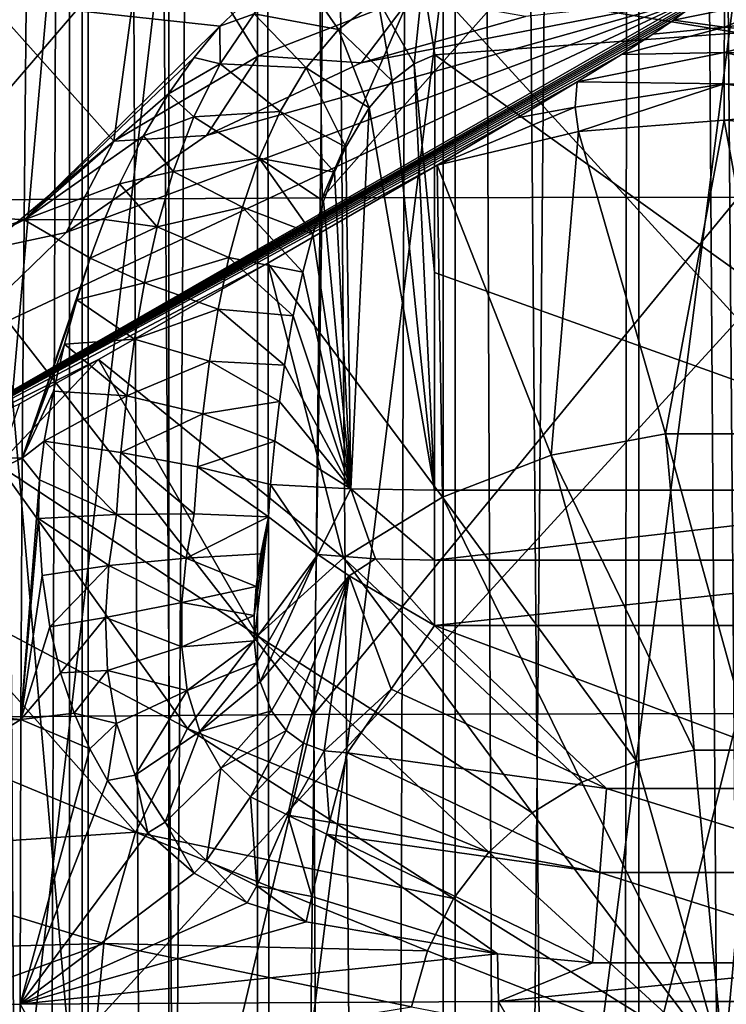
# Model space of a CAD drawing. Header units: metres. Extents: x -109 to 109, y -917 to 389.
# Tile 538 of 656: x -9 to 0, y -244 to -232. Entities that reach past the tile are written whole.
import ezdxf

# ---------------------------------------------------------------- set-up
doc = ezdxf.new("R2010")
doc.units = ezdxf.units.M
doc.layers.add('solid_24503124_XXX_01_SW0001', color=7, linetype='CONTINUOUS')
doc.layers.add('solid_24503124_XXX_01_SW0001_01', color=7, linetype='CONTINUOUS')

msp = doc.modelspace()

# ---------------------------------------------------------------- linework, layer by layer
at = {"layer": 'solid_24503124_XXX_01_SW0001'}
for points in [[(-9.57991, -289.423859, -8.787794), (-9.607093, -103, -8.758066), (-7.834123, -103, -10.374311)], [(-7.834294, -390, 10.374181), (-7.834294, -103, 10.374181), (-9.607066, -103, 8.758096)], [(-9.607066, -390, 8.758096), (-7.834294, -390, 10.374181), (-9.607066, -103, 8.758096)], [(-8.402556, -287.722717, -9.919529), (-9.57991, -289.423859, -8.787794), (-7.834123, -103, -10.374311)], [(-7.049086, -286.332916, -10.922929), (-8.402556, -287.722717, -9.919529), (-7.834123, -103, -10.374311)], [(-5.794521, -390, 11.637158), (-5.794521, -103, 11.637158), (-7.834294, -103, 10.374181)], [(-7.834294, -390, 10.374181), (-5.794521, -390, 11.637158), (-7.834294, -103, 10.374181)], [(-7.049086, -286.332916, -10.922929), (-7.834123, -103, -10.374311), (-5.79459, -103, -11.637124)], [(-7.049086, -286.332916, -10.922929), (-5.79459, -103, -11.637124), (-5.6197, -285.277405, -11.722584)], [(-5.6197, -285.277405, -11.722584), (-5.79459, -103, -11.637124), (-3.557477, -103, -12.503767)], [(-3.557692, -390, 12.503706), (-3.557692, -103, 12.503706), (-5.794521, -103, 11.637158)], [(-5.794521, -390, 11.637158), (-3.557692, -390, 12.503706), (-5.794521, -103, 11.637158)], [(-4.213745, -284.701843, -12.298144), (-5.6197, -285.277405, -11.722584), (-3.557477, -103, -12.503767)], [(-2.810636, -284.307465, -12.692531), (-4.213745, -284.701843, -12.298144), (-3.557477, -103, -12.503767)], [(-1.199402, -390, 12.944548), (-1.199402, -103, 12.944548), (-3.557692, -103, 12.503706)], [(-3.557692, -390, 12.503706), (-1.199402, -390, 12.944548), (-3.557692, -103, 12.503706)], [(-2.810636, -284.307465, -12.692531), (-3.557477, -103, -12.503767), (-1.199514, -103, -12.944537)], [(-1.408182, -284.076508, -12.923507), (-2.810636, -284.307465, -12.692531), (-1.199514, -103, -12.944537)], [(0, -284, -13), (-1.408182, -284.076508, -12.923507), (-1.199514, -103, -12.944537)], [(1.199402, -390, 12.944548), (1.199402, -103, 12.944548), (-1.199402, -103, 12.944548)], [(-1.199402, -390, 12.944548), (1.199402, -390, 12.944548), (-1.199402, -103, 12.944548)], [(-8.059377, -244.208359, -47.921833), (-8.059377, -226.742645, -47.921833), (-9.592296, -226.742645, -48.593773)], [(-9.592296, -244.208359, -48.593773), (-8.059377, -244.208359, -47.921833), (-9.592296, -226.742645, -48.593773)], [(-9.447036, -244.208359, -88.260864), (-7.909236, -226.742645, -88.921555), (-7.909236, -244.208359, -88.921555)], [(-9.447036, -244.208359, -88.260864), (-9.447036, -226.742645, -88.260864), (-7.909236, -226.742645, -88.921555)], [(7.909236, -226.742645, -47.863358), (-8.059377, -226.742645, -47.921833), (-8.059377, -244.208359, -47.921833)], [(7.909236, -244.208359, -47.863358), (7.909236, -226.742645, -47.863358), (-8.059377, -244.208359, -47.921833)], [(-9.939541, -233.956207, -443.338623), (-9.987716, -228.30162, -442.196075), (-5.079322, -228.281418, -443.188629)], [(-9.939541, -233.956207, -443.338623), (-5.079322, -228.281418, -443.188629), (-5.015355, -233.928253, -444.325897)], [(-5.015355, -233.928253, -444.325897), (-5.079322, -228.281418, -443.188629), (-2.551049, -228.276276, -443.441437)], [(-5.015355, -233.928253, -444.325897), (0.000022, -228.274536, -443.526184), (0, -233.91893, -444.654968)], [(-7.527121, -233.243454, -380.110687), (-7.100017, -230.092514, -379.956177), (-10.343436, -230.092514, -381.401581)], [(-9.097574, -234.559433, -380.769653), (-7.527121, -233.243454, -380.110687), (-10.343436, -230.092514, -381.401581)], [(-10.121941, -230.092514, -419.218292), (-6.861813, -230.092514, -420.62561), (-10.12169, -257.792542, -419.218445)], [(-6.861813, -230.092514, -420.62561), (-6.861461, -257.792542, -420.625732), (-10.12169, -257.792542, -419.218445)], [(-7.527121, -233.243454, -380.110687), (-5.782905, -232.218369, -379.542328), (-7.100017, -230.092514, -379.956177)], [(-5.782905, -232.218369, -379.542328), (-3.938059, -231.497925, -379.113739), (-7.100017, -230.092514, -379.956177)], [(-6.861813, -230.092514, -420.62561), (-3.414513, -230.092514, -421.477142), (-6.861461, -257.792542, -420.625732)], [(-3.414513, -230.092514, -421.477142), (-3.414141, -257.792542, -421.477203), (-6.861461, -257.792542, -420.625732)], [(-3.414513, -230.092514, -421.477142), (0.125925, -230.092514, -421.749634), (-3.414141, -257.792542, -421.477203)], [(0.125925, -230.092514, -421.749634), (0.125925, -257.792511, -421.749634), (-3.414141, -257.792542, -421.477203)], [(-14.150786, -230.746704, -434.364624), (-14.168663, -232.940018, -435.419403), (-8.582093, -231.607254, -435.928741)], [(-5.320285, -231.171738, -436.082031), (-5.836133, -231.711136, -436.322296), (-4.818188, -231.897644, -436.411316)], [(-5.320285, -231.171738, -436.082031), (-4.818188, -231.897644, -436.411316), (-4.346118, -231.531479, -436.271667)], [(-6.248877, -231.859726, -436.360687), (-5.635552, -231.276718, -436.112305), (-8.582093, -231.607254, -435.928741)], [(-5.836133, -231.711136, -436.322296), (-5.635552, -231.276718, -436.112305), (-6.248877, -231.859726, -436.360687)], [(-4.346118, -231.531479, -436.271667), (-3.905537, -232.314087, -436.469635), (-3.801843, -231.307724, -436.196014)], [(-3.801843, -231.307724, -436.196014), (-3.905537, -232.314087, -436.469635), (-3.659962, -232.204224, -436.444122)], [(-10.796779, -237.422348, -373.810974), (-0.519695, -231.563156, -372.688477), (-0.517035, -231.516388, -373.142761)], [(-10.796779, -237.422348, -373.810974), (-0.517035, -231.516388, -373.142761), (-9.576325, -235.772415, -373.633972)], [(-0.547115, -231.602524, -372.453064), (-0.519695, -231.563156, -372.688477), (-10.796779, -237.422348, -373.810974)], [(-9.576325, -235.772415, -373.633972), (-0.517035, -231.516388, -373.142761), (-8.100011, -234.344498, -373.478302)], [(-8.100011, -234.344498, -373.478302), (-0.517035, -231.516388, -373.142761), (-6.407667, -233.17717, -373.348236)], [(-6.407667, -233.17717, -373.348236), (-0.517035, -231.516388, -373.142761), (-4.545418, -232.302292, -373.247253)], [(-4.545418, -232.302292, -373.247253), (-3.938059, -231.497925, -379.113739), (-5.782905, -232.218369, -379.542328)], [(-4.346118, -231.531479, -436.271667), (-4.818188, -231.897644, -436.411316), (-4.170263, -232.518112, -436.526001)], [(-4.545418, -232.302292, -373.247253), (-2.564036, -231.743683, -373.178131), (-3.938059, -231.497925, -379.113739)], [(-4.545418, -232.302292, -373.247253), (-0.517035, -231.516388, -373.142761), (-2.564036, -231.743683, -373.178131)], [(-4.346118, -231.531479, -436.271667), (-4.170263, -232.518112, -436.526001), (-3.905537, -232.314087, -436.469635)], [(-14.17554, -233.791885, -435.762939), (-8.607714, -234.194168, -437.093872), (-8.582093, -231.607254, -435.928741)], [(-14.168663, -232.940018, -435.419403), (-14.17554, -233.791885, -435.762939), (-8.582093, -231.607254, -435.928741)], [(-0.6307, -231.674652, -372.216339), (-0.547115, -231.602524, -372.453064), (-10.796779, -237.422348, -373.810974)], [(-0.783923, -231.787735, -371.97464), (-0.6307, -231.674652, -372.216339), (-10.796779, -237.422348, -373.810974)], [(-6.248877, -231.859726, -436.360687), (-8.582093, -231.607254, -435.928741), (-8.607714, -234.194168, -437.093872)], [(-0.166095, -231.661942, -372.223938), (-0.6307, -231.674652, -372.216339), (-0.783923, -231.787735, -371.97464)], [(-0.168555, -231.87149, -371.799408), (-0.166095, -231.661942, -372.223938), (-0.783923, -231.787735, -371.97464)], [(-0.168555, -231.87149, -371.799408), (0.300275, -231.673035, -372.215149), (-0.166095, -231.661942, -372.223938)], [(-1.032034, -231.956421, -371.72818), (-0.783923, -231.787735, -371.97464), (-10.796779, -237.422348, -373.810974)], [(-5.836133, -231.711136, -436.322296), (-6.248877, -231.859726, -436.360687), (-6.242897, -232.313568, -436.579254)], [(-5.836133, -231.711136, -436.322296), (-6.242897, -232.313568, -436.579254), (-5.207833, -232.360947, -436.587738)], [(-5.836133, -231.711136, -436.322296), (-5.207833, -232.360947, -436.587738), (-4.818188, -231.897644, -436.411316)], [(-0.168555, -231.87149, -371.799408), (-0.783923, -231.787735, -371.97464), (-1.032034, -231.956421, -371.72818)], [(-6.559006, -232.234802, -436.514954), (-6.248877, -231.859726, -436.360687), (-8.607714, -234.194168, -437.093872)], [(-6.242897, -232.313568, -436.579254), (-6.248877, -231.859726, -436.360687), (-6.559006, -232.234802, -436.514954)], [(-4.818188, -231.897644, -436.411316), (-5.207833, -232.360947, -436.587738), (-4.448859, -232.844894, -436.620728)], [(-4.818188, -231.897644, -436.411316), (-4.448859, -232.844894, -436.620728), (-4.170263, -232.518112, -436.526001)], [(-0.168555, -231.87149, -371.799408), (-1.032034, -231.956421, -371.72818), (-1.40766, -232.198502, -371.488617)], [(-0.170642, -232.174973, -371.436005), (-0.168555, -231.87149, -371.799408), (-1.40766, -232.198502, -371.488617)], [(-0.170642, -232.174973, -371.436005), (0.690864, -231.951752, -371.723846), (-0.168555, -231.87149, -371.799408)], [(-1.40766, -232.198502, -371.488617), (-1.032034, -231.956421, -371.72818), (-10.796779, -237.422348, -373.810974)], [(3.660254, -237.453827, -437.370544), (0.000156, -231.940323, -436.397552), (-3.659962, -232.204224, -436.444122)], [(-1.941077, -232.529266, -371.279236), (-1.40766, -232.198502, -371.488617), (-10.796779, -237.422348, -373.810974)], [(-6.866752, -232.673111, -436.688812), (-6.559006, -232.234802, -436.514954), (-8.607714, -234.194168, -437.093872)], [(-6.407667, -233.17717, -373.348236), (-5.782905, -232.218369, -379.542328), (-7.527121, -233.243454, -380.110687)], [(-6.242897, -232.313568, -436.579254), (-6.559006, -232.234802, -436.514954), (-6.866752, -232.673111, -436.688812)], [(-6.407667, -233.17717, -373.348236), (-4.545418, -232.302292, -373.247253), (-5.782905, -232.218369, -379.542328)], [(-3.905537, -232.314087, -436.469635), (-3.660272, -234.829041, -436.907349), (-3.659962, -232.204224, -436.444122)], [(3.660254, -237.453827, -437.370544), (-3.659962, -232.204224, -436.444122), (-3.660272, -234.829041, -436.907349)], [(-0.170642, -232.174973, -371.436005), (-1.40766, -232.198502, -371.488617), (-1.941077, -232.529266, -371.279236)], [(-0.172239, -232.555359, -371.154144), (-0.170642, -232.174973, -371.436005), (-1.941077, -232.529266, -371.279236)], [(-0.172239, -232.555359, -371.154144), (1.653272, -232.560898, -371.242828), (-0.170642, -232.174973, -371.436005)], [(-6.242897, -232.313568, -436.579254), (-6.866752, -232.673111, -436.688812), (-6.560935, -232.951675, -436.835571)], [(-6.242897, -232.313568, -436.579254), (-6.560935, -232.951675, -436.835571), (-5.522504, -232.886353, -436.780487)], [(-6.242897, -232.313568, -436.579254), (-5.522504, -232.886353, -436.780487), (-5.207833, -232.360947, -436.587738)], [(-5.207833, -232.360947, -436.587738), (-5.522504, -232.886353, -436.780487), (-4.728607, -233.318314, -436.757996)], [(-5.207833, -232.360947, -436.587738), (-4.728607, -233.318314, -436.757996), (-4.448859, -232.844894, -436.620728)], [(-3.905537, -232.314087, -436.469635), (-4.170263, -232.518112, -436.526001), (-3.660254, -237.453827, -437.370544)], [(-3.905537, -232.314087, -436.469635), (-3.660254, -237.453827, -437.370544), (-3.660272, -234.829041, -436.907349)], [(-2.665434, -232.9655, -371.124573), (-1.941077, -232.529266, -371.279236), (-10.796779, -237.422348, -373.810974)], [(-4.170263, -232.518112, -436.526001), (-4.448859, -232.844894, -436.620728), (-3.660254, -237.453827, -437.370544)], [(-1.968289, -232.836014, -371.106079), (-1.941077, -232.529266, -371.279236), (-2.665434, -232.9655, -371.124573)], [(-1.968289, -232.836014, -371.106079), (-0.172239, -232.555359, -371.154144), (-1.941077, -232.529266, -371.279236)], [(-1.968289, -232.836014, -371.106079), (-1.924903, -233.128128, -370.993927), (-0.172239, -232.555359, -371.154144)], [(-0.172239, -232.555359, -371.154144), (-1.924903, -233.128128, -370.993927), (-0.173255, -232.991348, -370.969574)], [(1.623365, -232.834442, -371.085449), (-0.172239, -232.555359, -371.154144), (-0.173255, -232.991348, -370.969574)], [(1.623365, -232.834442, -371.085449), (1.653272, -232.560898, -371.242828), (-0.172239, -232.555359, -371.154144)], [(-7.167311, -233.179993, -436.881073), (-6.866752, -232.673111, -436.688812), (-8.607714, -234.194168, -437.093872)], [(-6.560935, -232.951675, -436.835571), (-6.866752, -232.673111, -436.688812), (-7.167311, -233.179993, -436.881073)], [(-4.669142, -237.435959, -437.471802), (-4.448859, -232.844894, -436.620728), (-4.728607, -233.318314, -436.757996)], [(-4.669142, -237.435959, -437.471802), (-3.660254, -237.453827, -437.370544), (-4.448859, -232.844894, -436.620728)], [(-1.968289, -232.836014, -371.106079), (-3.628595, -233.532959, -371.045563), (-1.924903, -233.128128, -370.993927)], [(-1.968289, -232.836014, -371.106079), (-2.665434, -232.9655, -371.124573), (-3.628595, -233.532959, -371.045563)], [(-2.665434, -232.9655, -371.124573), (-10.796779, -237.422348, -373.810974), (-3.628595, -233.532959, -371.045563)], [(-6.560935, -232.951675, -436.835571), (-7.167311, -233.179993, -436.881073), (-6.809573, -233.609467, -437.082367)], [(-6.560935, -232.951675, -436.835571), (-6.809573, -233.609467, -437.082367), (-5.774888, -233.451279, -436.977142)], [(-6.560935, -232.951675, -436.835571), (-5.774888, -233.451279, -436.977142), (-5.522504, -232.886353, -436.780487)], [(-5.522504, -232.886353, -436.780487), (-5.774888, -233.451279, -436.977142), (-4.865667, -233.61853, -436.843475)], [(-5.522504, -232.886353, -436.780487), (-4.865667, -233.61853, -436.843475), (-4.728607, -233.318314, -436.757996)], [(-0.877941, -236.774246, -370.147186), (-0.173255, -232.991348, -370.969574), (-1.924903, -233.128128, -370.993927)], [(-0.877941, -236.774246, -370.147186), (0.525264, -236.774246, -370.138947), (-0.173255, -232.991348, -370.969574)], [(0.525264, -236.774246, -370.138947), (1.5786, -233.127579, -370.973358), (-0.173255, -232.991348, -370.969574)], [(-7.455833, -233.760406, -437.08963), (-7.167311, -233.179993, -436.881073), (-8.607714, -234.194168, -437.093872)], [(-8.100011, -234.344498, -373.478302), (-6.407667, -233.17717, -373.348236), (-7.527121, -233.243454, -380.110687)], [(-6.809573, -233.609467, -437.082367), (-7.167311, -233.179993, -436.881073), (-7.455833, -233.760406, -437.08963)], [(-2.2571, -237.030731, -370.181671), (-1.924903, -233.128128, -370.993927), (-3.628595, -233.532959, -371.045563)], [(-2.2571, -237.030731, -370.181671), (-0.877941, -236.774246, -370.147186), (-1.924903, -233.128128, -370.993927)], [(-8.100011, -234.344498, -373.478302), (-7.527121, -233.243454, -380.110687), (-9.097574, -234.559433, -380.769653)], [(-4.669142, -237.435959, -437.471802), (-4.728607, -233.318314, -436.757996), (-4.865667, -233.61853, -436.843475)], [(-6.809573, -233.609467, -437.082367), (-5.977228, -234.041733, -437.170837), (-5.774888, -233.451279, -436.977142)], [(-5.774888, -233.451279, -436.977142), (-5.977228, -234.041733, -437.170837), (-5.127567, -234.367142, -437.049377)], [(-5.774888, -233.451279, -436.977142), (-5.127567, -234.367142, -437.049377), (-4.999073, -233.966568, -436.940521)], [(-5.774888, -233.451279, -436.977142), (-4.999073, -233.966568, -436.940521), (-4.865667, -233.61853, -436.843475)], [(-10.796779, -237.422348, -373.810974), (-5.670951, -234.716232, -371.07901), (-3.628595, -233.532959, -371.045563)], [(-3.565245, -237.534973, -370.241241), (-3.628595, -233.532959, -371.045563), (-5.670951, -234.716232, -371.07901)], [(-3.565245, -237.534973, -370.241241), (-2.2571, -237.030731, -370.181671), (-3.628595, -233.532959, -371.045563)], [(-6.809573, -233.609467, -437.082367), (-7.455833, -233.760406, -437.08963), (-7.004604, -234.278214, -437.315735)], [(-6.809573, -233.609467, -437.082367), (-7.004604, -234.278214, -437.315735), (-5.977228, -234.041733, -437.170837)], [(-4.669142, -237.435959, -437.471802), (-4.865667, -233.61853, -436.843475), (-4.999073, -233.966568, -436.940521)], [(-14.17554, -233.791885, -435.762939), (-14.193016, -236.100754, -436.537018), (-8.607714, -234.194168, -437.093872)], [(-7.638689, -234.190369, -437.236359), (-7.455833, -233.760406, -437.08963), (-8.607714, -234.194168, -437.093872)], [(-7.004604, -234.278214, -437.315735), (-7.455833, -233.760406, -437.08963), (-7.638689, -234.190369, -437.236359)], [(-9.939541, -233.956207, -443.338623), (-5.015355, -233.928253, -444.325897), (-5.115974, -240.156967, -444.823639)], [(0, -233.91893, -444.654968), (0.000005, -240.144455, -445.160309), (-5.115974, -240.156967, -444.823639)], [(-5.015355, -233.928253, -444.325897), (0, -233.91893, -444.654968), (-5.115974, -240.156967, -444.823639)], [(-9.939541, -233.956207, -443.338623), (-5.115974, -240.156967, -444.823639), (-10.07526, -240.193848, -443.831268)], [(-7.004604, -234.278214, -437.315735), (-6.139706, -234.649261, -437.358093), (-5.977228, -234.041733, -437.170837)], [(-5.977228, -234.041733, -437.170837), (-6.139706, -234.649261, -437.358093), (-5.249664, -234.825775, -437.170105)], [(-5.977228, -234.041733, -437.170837), (-5.249664, -234.825775, -437.170105), (-5.127567, -234.367142, -437.049377)], [(-4.669142, -237.435959, -437.471802), (-4.999073, -233.966568, -436.940521), (-5.127567, -234.367142, -437.049377)], [(-14.199221, -237.009979, -436.785431), (-8.629749, -237.065674, -438.025177), (-8.607714, -234.194168, -437.093872)], [(-14.193016, -236.100754, -436.537018), (-14.199221, -237.009979, -436.785431), (-8.607714, -234.194168, -437.093872)], [(-7.811658, -234.655487, -437.387878), (-8.607714, -234.194168, -437.093872), (-8.629749, -237.065674, -438.025177)], [(-7.811658, -234.655487, -437.387878), (-7.638689, -234.190369, -437.236359), (-8.607714, -234.194168, -437.093872)], [(-7.004604, -234.278214, -437.315735), (-7.638689, -234.190369, -437.236359), (-7.811658, -234.655487, -437.387878)], [(-7.004604, -234.278214, -437.315735), (-7.811658, -234.655487, -437.387878), (-7.157582, -234.9534, -437.534363)], [(-7.004604, -234.278214, -437.315735), (-7.157582, -234.9534, -437.534363), (-6.139706, -234.649261, -437.358093)], [(-9.576325, -235.772415, -373.633972), (-8.100011, -234.344498, -373.478302), (-9.097574, -234.559433, -380.769653)], [(-4.669142, -237.435959, -437.471802), (-5.127567, -234.367142, -437.049377), (-5.249664, -234.825775, -437.170105)], [(-7.157582, -234.9534, -437.534363), (-6.269922, -235.268875, -437.537262), (-6.139706, -234.649261, -437.358093)], [(-6.139706, -234.649261, -437.358093), (-6.269922, -235.268875, -437.537262), (-5.363748, -235.348831, -437.302826)], [(-6.139706, -234.649261, -437.358093), (-5.363748, -235.348831, -437.302826), (-5.249664, -234.825775, -437.170105)], [(-10.796779, -237.422348, -373.810974), (-7.712144, -235.879059, -371.311035), (-5.670951, -234.716232, -371.07901)], [(-7.973252, -235.156204, -437.542847), (-7.811658, -234.655487, -437.387878), (-8.629749, -237.065674, -438.025177)], [(-7.157582, -234.9534, -437.534363), (-7.811658, -234.655487, -437.387878), (-7.973252, -235.156204, -437.542847)], [(-4.757831, -238.269791, -370.323853), (-5.670951, -234.716232, -371.07901), (-7.712144, -235.879059, -371.311035)], [(-4.757831, -238.269791, -370.323853), (-3.565245, -237.534973, -370.241241), (-5.670951, -234.716232, -371.07901)], [(-4.669142, -237.435959, -437.471802), (-5.249664, -234.825775, -437.170105), (-5.363748, -235.348831, -437.302826)], [(-7.157582, -234.9534, -437.534363), (-7.973252, -235.156204, -437.542847), (-7.277361, -235.632278, -437.738129)], [(-7.157582, -234.9534, -437.534363), (-7.277361, -235.632278, -437.738129), (-6.269922, -235.268875, -437.537262)], [(-8.120872, -235.691879, -437.699738), (-7.973252, -235.156204, -437.542847), (-8.629749, -237.065674, -438.025177)], [(-7.277361, -235.632278, -437.738129), (-7.973252, -235.156204, -437.542847), (-8.120872, -235.691879, -437.699738)], [(-7.277361, -235.632278, -437.738129), (-6.373807, -235.897171, -437.707703), (-6.269922, -235.268875, -437.537262)], [(-6.269922, -235.268875, -437.537262), (-6.373807, -235.897171, -437.707703), (-5.467914, -235.943558, -437.447449)], [(-6.269922, -235.268875, -437.537262), (-5.467914, -235.943558, -437.447449), (-5.363748, -235.348831, -437.302826)], [(-4.669142, -237.435959, -437.471802), (-5.363748, -235.348831, -437.302826), (-5.467914, -235.943558, -437.447449)], [(-8.252346, -236.260818, -437.856659), (-8.120872, -235.691879, -437.699738), (-8.629749, -237.065674, -438.025177)], [(-7.370157, -236.313644, -437.92746), (-8.120872, -235.691879, -437.699738), (-8.252346, -236.260818, -437.856659)], [(-7.277361, -235.632278, -437.738129), (-8.120872, -235.691879, -437.699738), (-7.370157, -236.313644, -437.92746)], [(-7.277361, -235.632278, -437.738129), (-7.370157, -236.313644, -437.92746), (-6.373807, -235.897171, -437.707703)], [(-8.664047, -236.412048, -371.512512), (-7.712144, -235.879059, -371.311035), (-10.796779, -237.422348, -373.810974)], [(-8.918001, -237.147278, -371.448639), (-5.794245, -239.210175, -370.426758), (-7.712144, -235.879059, -371.311035)], [(-8.664047, -236.412048, -371.512512), (-8.918001, -237.147278, -371.448639), (-7.712144, -235.879059, -371.311035)], [(-5.794245, -239.210175, -370.426758), (-4.757831, -238.269791, -370.323853), (-7.712144, -235.879059, -371.311035)], [(-7.370157, -236.313644, -437.92746), (-6.45563, -236.532089, -437.869171), (-6.373807, -235.897171, -437.707703)], [(-6.373807, -235.897171, -437.707703), (-6.45563, -236.532089, -437.869171), (-5.53071, -236.384155, -437.550415)], [(-6.373807, -235.897171, -437.707703), (-5.53071, -236.384155, -437.550415), (-5.467914, -235.943558, -437.447449)], [(-4.669142, -237.435959, -437.471802), (-5.467914, -235.943558, -437.447449), (-5.53071, -236.384155, -437.550415)], [(-8.366969, -236.863358, -438.012329), (-8.252346, -236.260818, -437.856659), (-8.629749, -237.065674, -438.025177)], [(-7.370157, -236.313644, -437.92746), (-8.252346, -236.260818, -437.856659), (-8.366969, -236.863358, -438.012329)], [(-7.370157, -236.313644, -437.92746), (-8.366969, -236.863358, -438.012329), (-7.440698, -236.996552, -438.103058)], [(-7.370157, -236.313644, -437.92746), (-7.440698, -236.996552, -438.103058), (-6.45563, -236.532089, -437.869171)], [(-6.45563, -236.532089, -437.869171), (-5.587079, -236.863525, -437.658508), (-5.53071, -236.384155, -437.550415)], [(-4.669142, -237.435959, -437.471802), (-5.53071, -236.384155, -437.550415), (-5.587079, -236.863525, -437.658508)], [(-7.440698, -236.996552, -438.103058), (-6.518693, -237.172028, -438.02179), (-6.45563, -236.532089, -437.869171)], [(-6.45563, -236.532089, -437.869171), (-6.518693, -237.172028, -438.02179), (-5.587079, -236.863525, -437.658508)], [(-0.531712, -240.587997, -369.799622), (-0.877941, -236.774246, -370.147186), (-2.2571, -237.030731, -370.181671)], [(0.174987, -240.587997, -369.795471), (0.525264, -236.774246, -370.138947), (-0.877941, -236.774246, -370.147186)], [(0.174987, -240.587997, -369.795471), (-0.877941, -236.774246, -370.147186), (-0.531712, -240.587997, -369.799622)], [(-8.423074, -237.328293, -438.128021), (-8.366969, -236.863358, -438.012329), (-8.629749, -237.065674, -438.025177)], [(-7.493392, -237.743607, -438.289703), (-8.366969, -236.863358, -438.012329), (-8.423074, -237.328293, -438.128021)], [(-7.440698, -236.996552, -438.103058), (-8.366969, -236.863358, -438.012329), (-7.493392, -237.743607, -438.289703)], [(-6.518693, -237.172028, -438.02179), (-5.636524, -237.383347, -437.771515), (-5.587079, -236.863525, -437.658508)], [(-4.669142, -237.435959, -437.471802), (-5.587079, -236.863525, -437.658508), (-5.636524, -237.383347, -437.771515)], [(-14.199221, -237.009979, -436.785431), (-14.214341, -239.71312, -437.359772), (-8.629749, -237.065674, -438.025177)], [(-7.440698, -236.996552, -438.103058), (-7.493392, -237.743607, -438.289703), (-6.556877, -237.736191, -438.1633)], [(-7.440698, -236.996552, -438.103058), (-6.556877, -237.736191, -438.1633), (-6.518693, -237.172028, -438.02179)], [(-14.214341, -239.71312, -437.359772), (-8.646644, -240.217789, -438.698395), (-8.629749, -237.065674, -438.025177)], [(-8.423074, -237.328293, -438.128021), (-8.629749, -237.065674, -438.025177), (-8.646644, -240.217789, -438.698395)], [(-1.226299, -240.717178, -369.816986), (-2.2571, -237.030731, -370.181671), (-3.565245, -237.534973, -370.241241)], [(-0.531712, -240.587997, -369.799622), (-2.2571, -237.030731, -370.181671), (-1.226299, -240.717178, -369.816986)], [(-8.918001, -237.147278, -371.448639), (-9.91162, -238.588287, -371.602814), (-6.639194, -240.324097, -370.546356)], [(-8.918001, -237.147278, -371.448639), (-6.639194, -240.324097, -370.546356), (-5.794245, -239.210175, -370.426758)], [(-6.518693, -237.172028, -438.02179), (-6.556877, -237.736191, -438.1633), (-5.660754, -237.772446, -437.868652)], [(-6.518693, -237.172028, -438.02179), (-5.660754, -237.772446, -437.868652), (-5.636524, -237.383347, -437.771515)], [(-8.43403, -237.794342, -438.243256), (-8.423074, -237.328293, -438.128021), (-8.646644, -240.217789, -438.698395)], [(-7.493392, -237.743607, -438.289703), (-8.423074, -237.328293, -438.128021), (-8.43403, -237.794342, -438.243256)], [(-5.067126, -238.226288, -437.78595), (-5.636524, -237.383347, -437.771515), (-5.660754, -237.772446, -437.868652)], [(-5.067126, -238.226288, -437.78595), (-4.669142, -237.435959, -437.471802), (-5.636524, -237.383347, -437.771515)], [(-5.067126, -238.226288, -437.78595), (-4.371066, -238.27829, -437.643951), (-4.669142, -237.435959, -437.471802)], [(-4.669142, -237.435959, -437.471802), (-3.660254, -238.295654, -437.596222), (-3.660254, -237.453827, -437.370544)], [(-4.371066, -238.27829, -437.643951), (-3.660254, -238.295654, -437.596222), (-4.669142, -237.435959, -437.471802)], [(-3.660254, -238.295654, -437.596222), (3.660254, -237.453827, -437.370544), (-3.660254, -237.453827, -437.370544)], [(3.660254, -238.295654, -437.596222), (3.660254, -237.453827, -437.370544), (-3.660254, -238.295654, -437.596222)], [(-1.885122, -240.97113, -369.846985), (-3.565245, -237.534973, -370.241241), (-4.757831, -238.269791, -370.323853)], [(-1.226299, -240.717178, -369.816986), (-3.565245, -237.534973, -370.241241), (-1.885122, -240.97113, -369.846985)], [(-7.493392, -237.743607, -438.289703), (-6.652506, -238.270752, -438.324432), (-6.556877, -237.736191, -438.1633)], [(-6.556877, -237.736191, -438.1633), (-6.652506, -238.270752, -438.324432), (-5.660754, -237.772446, -437.868652)], [(-8.389981, -238.480423, -438.408813), (-8.43403, -237.794342, -438.243256), (-8.646644, -240.217789, -438.698395)], [(-7.493392, -237.743607, -438.289703), (-8.43403, -237.794342, -438.243256), (-7.585911, -238.358841, -438.442963)], [(-7.585911, -238.358841, -438.442963), (-8.43403, -237.794342, -438.243256), (-8.389981, -238.480423, -438.408813)], [(-7.493392, -237.743607, -438.289703), (-7.585911, -238.358841, -438.442963), (-6.652506, -238.270752, -438.324432)], [(-6.652506, -238.270752, -438.324432), (-5.752857, -238.21846, -438.033569), (-5.660754, -237.772446, -437.868652)], [(-5.834881, -238.962326, -438.298798), (-5.833392, -239.267807, -438.40448), (-5.660754, -237.772446, -437.868652)], [(-5.809432, -238.613815, -438.175995), (-5.834881, -238.962326, -438.298798), (-5.660754, -237.772446, -437.868652)], [(-5.833392, -239.267807, -438.40448), (-5.067126, -238.226288, -437.78595), (-5.660754, -237.772446, -437.868652)], [(-5.752857, -238.21846, -438.033569), (-5.809432, -238.613815, -438.175995), (-5.660754, -237.772446, -437.868652)], [(-7.585911, -238.358841, -438.442963), (-6.706909, -238.807816, -438.478729), (-6.652506, -238.270752, -438.324432)], [(-6.652506, -238.270752, -438.324432), (-6.706909, -238.807816, -438.478729), (-5.809432, -238.613815, -438.175995)], [(-6.652506, -238.270752, -438.324432), (-5.809432, -238.613815, -438.175995), (-5.752857, -238.21846, -438.033569)], [(-5.833392, -239.267807, -438.40448), (-5.808309, -239.533295, -438.494843), (-5.067126, -238.226288, -437.78595)], [(-5.808309, -239.533295, -438.494843), (-5.763264, -239.761353, -438.571533), (-5.067126, -238.226288, -437.78595)], [(-2.485746, -241.341202, -369.888611), (-4.757831, -238.269791, -370.323853), (-5.794245, -239.210175, -370.426758)], [(-5.763264, -239.761353, -438.571533), (-4.690464, -238.484253, -437.785461), (-5.067126, -238.226288, -437.78595)], [(-4.690464, -238.484253, -437.785461), (-4.371066, -238.27829, -437.643951), (-5.067126, -238.226288, -437.78595)], [(-1.885122, -240.97113, -369.846985), (-4.757831, -238.269791, -370.323853), (-2.485746, -241.341202, -369.888611)], [(-4.690464, -238.484253, -437.785461), (-3.660254, -239.08551, -437.964691), (-4.371066, -238.27829, -437.643951)], [(-4.371066, -238.27829, -437.643951), (-3.660254, -239.08551, -437.964691), (-3.660254, -238.295654, -437.596222)], [(3.660254, -238.295654, -437.596222), (-3.660254, -238.295654, -437.596222), (-3.660254, -239.08551, -437.964691)], [(-7.585911, -238.358841, -438.442963), (-8.389981, -238.480423, -438.408813), (-8.298384, -239.099976, -438.55304)], [(-7.585911, -238.358841, -438.442963), (-8.298384, -239.099976, -438.55304), (-7.628034, -238.98735, -438.590179)], [(-7.585911, -238.358841, -438.442963), (-7.628034, -238.98735, -438.590179), (-6.706909, -238.807816, -438.478729)], [(-8.298384, -239.099976, -438.55304), (-8.389981, -238.480423, -438.408813), (-8.646644, -240.217789, -438.698395)], [(-5.763264, -239.761353, -438.571533), (-5.626609, -240.113525, -438.688049), (-4.690464, -238.484253, -437.785461)], [(-5.626609, -240.113525, -438.688049), (-5.451064, -240.348206, -438.764526), (-4.690464, -238.484253, -437.785461)], [(-5.451064, -240.348206, -438.764526), (-5.239992, -240.503113, -438.814331), (-4.690464, -238.484253, -437.785461)], [(-5.239992, -240.503113, -438.814331), (-4.989886, -240.592697, -438.842651), (-4.690464, -238.484253, -437.785461)], [(-4.989886, -240.592697, -438.842651), (-4.184625, -239.852005, -438.407349), (-4.690464, -238.484253, -437.785461)], [(-4.690464, -238.484253, -437.785461), (-4.184625, -239.852005, -438.407349), (-3.660254, -239.08551, -437.964691)], [(-9.91162, -238.588287, -371.602814), (-10.667459, -240.165771, -371.769653), (-7.263903, -241.573608, -370.67865)], [(-9.91162, -238.588287, -371.602814), (-7.263903, -241.573608, -370.67865), (-6.639194, -240.324097, -370.546356)], [(-6.706909, -238.807816, -438.478729), (-5.834881, -238.962326, -438.298798), (-5.809432, -238.613815, -438.175995)], [(-7.628034, -238.98735, -438.590179), (-6.708545, -239.342606, -438.625793), (-6.706909, -238.807816, -438.478729)], [(-6.706909, -238.807816, -438.478729), (-6.708545, -239.342606, -438.625793), (-5.834881, -238.962326, -438.298798)], [(-7.628034, -238.98735, -438.590179), (-8.298384, -239.099976, -438.55304), (-8.166765, -239.652878, -438.679108)], [(-7.628034, -238.98735, -438.590179), (-8.166765, -239.652878, -438.679108), (-7.603839, -239.625809, -438.732269)], [(-7.628034, -238.98735, -438.590179), (-7.603839, -239.625809, -438.732269), (-6.708545, -239.342606, -438.625793)], [(-6.708545, -239.342606, -438.625793), (-5.833392, -239.267807, -438.40448), (-5.834881, -238.962326, -438.298798)], [(-8.166765, -239.652878, -438.679108), (-8.298384, -239.099976, -438.55304), (-8.646644, -240.217789, -438.698395)], [(-3.660254, -239.08551, -437.964691), (-4.184625, -239.852005, -438.407349), (-1.591317, -241.046707, -439.097351)], [(-6.708545, -239.342606, -438.625793), (-6.64273, -239.866287, -438.765015), (-5.833392, -239.267807, -438.40448)], [(-6.64273, -239.866287, -438.765015), (-5.808309, -239.533295, -438.494843), (-5.833392, -239.267807, -438.40448)], [(-3.007716, -241.814804, -369.94043), (-5.794245, -239.210175, -370.426758), (-6.639194, -240.324097, -370.546356)], [(-2.485746, -241.341202, -369.888611), (-5.794245, -239.210175, -370.426758), (-3.007716, -241.814804, -369.94043)], [(-7.603839, -239.625809, -438.732269), (-6.64273, -239.866287, -438.765015), (-6.708545, -239.342606, -438.625793)], [(-7.603839, -239.625809, -438.732269), (-8.166765, -239.652878, -438.679108), (-8.003487, -240.141464, -438.789612)], [(-7.603839, -239.625809, -438.732269), (-8.003487, -240.141464, -438.789612), (-7.492686, -240.265717, -438.870453)], [(-7.603839, -239.625809, -438.732269), (-7.492686, -240.265717, -438.870453), (-6.64273, -239.866287, -438.765015)], [(-6.64273, -239.866287, -438.765015), (-6.491227, -240.362381, -438.894775), (-5.808309, -239.533295, -438.494843)], [(-6.491227, -240.362381, -438.894775), (-5.763264, -239.761353, -438.571533), (-5.808309, -239.533295, -438.494843)], [(-14.214341, -239.71312, -437.359772), (-14.217042, -240.334747, -437.45993), (-8.646644, -240.217789, -438.698395)], [(-8.003487, -240.141464, -438.789612), (-8.166765, -239.652878, -438.679108), (-8.646644, -240.217789, -438.698395)], [(-7.492686, -240.265717, -438.870453), (-7.26859, -240.888245, -439.005493), (-6.64273, -239.866287, -438.765015)], [(-7.26859, -240.888245, -439.005493), (-6.491227, -240.362381, -438.894775), (-6.64273, -239.866287, -438.765015)], [(-6.491227, -240.362381, -438.894775), (-5.626609, -240.113525, -438.688049), (-5.763264, -239.761353, -438.571533)], [(-4.989886, -240.592697, -438.842651), (-4.708863, -240.618576, -438.850067), (-4.184625, -239.852005, -438.407349)], [(-4.184625, -239.852005, -438.407349), (-4.708863, -240.618576, -438.850067), (-1.591317, -241.046707, -439.097351)], [(-6.491227, -240.362381, -438.894775), (-6.237657, -240.802551, -439.011627), (-5.626609, -240.113525, -438.688049)], [(-6.237657, -240.802551, -439.011627), (-5.451064, -240.348206, -438.764526), (-5.626609, -240.113525, -438.688049)], [(-8.646644, -240.217789, -438.698395), (-14.226274, -243.70752, -437.813843), (-8.656708, -243.647995, -439.08493)], [(-14.217042, -240.334747, -437.45993), (-14.226274, -243.70752, -437.813843), (-8.646644, -240.217789, -438.698395)], [(-10.667459, -240.165771, -371.769653), (-11.165977, -241.836105, -371.944519), (-7.263903, -241.573608, -370.67865)], [(-9.92536, -260.329712, -444.697144), (-10.07526, -240.193848, -443.831268), (-5.115974, -240.156967, -444.823639)], [(-5.022748, -260.270142, -445.568604), (-9.92536, -260.329712, -444.697144), (-5.115974, -240.156967, -444.823639)], [(-7.813977, -240.571091, -438.88739), (-8.646644, -240.217789, -438.698395), (-8.656708, -243.647995, -439.08493)], [(-7.813977, -240.571091, -438.88739), (-8.003487, -240.141464, -438.789612), (-8.646644, -240.217789, -438.698395)], [(-7.492686, -240.265717, -438.870453), (-8.003487, -240.141464, -438.789612), (-7.813977, -240.571091, -438.88739)], [(-7.492686, -240.265717, -438.870453), (-7.813977, -240.571091, -438.88739), (-7.602066, -240.950775, -438.975281)], [(-7.492686, -240.265717, -438.870453), (-7.602066, -240.950775, -438.975281), (-7.26859, -240.888245, -439.005493)], [(-3.433259, -242.375809, -370.000671), (-6.639194, -240.324097, -370.546356), (-7.263903, -241.573608, -370.67865)], [(-3.007716, -241.814804, -369.94043), (-6.639194, -240.324097, -370.546356), (-3.433259, -242.375809, -370.000671)], [(-6.237657, -240.802551, -439.011627), (-5.877905, -241.149612, -439.11026), (-5.451064, -240.348206, -438.764526)], [(-5.877905, -241.149612, -439.11026), (-5.239992, -240.503113, -438.814331), (-5.451064, -240.348206, -438.764526)], [(-7.26859, -240.888245, -439.005493), (-6.908764, -241.456055, -439.135986), (-6.491227, -240.362381, -438.894775)], [(-6.908764, -241.456055, -439.135986), (-6.237657, -240.802551, -439.011627), (-6.491227, -240.362381, -438.894775)], [(-7.602066, -240.950775, -438.975281), (-7.813977, -240.571091, -438.88739), (-8.656708, -243.647995, -439.08493)], [(-5.877905, -241.149612, -439.11026), (-5.429865, -241.370407, -439.184387), (-5.239992, -240.503113, -438.814331)], [(-5.429865, -241.370407, -439.184387), (-4.989886, -240.592697, -438.842651), (-5.239992, -240.503113, -438.814331)], [(-0.531712, -240.587997, -369.799622), (-1.226299, -240.717178, -369.816986), (-0.177505, -244.406403, -369.943909)], [(0.174987, -240.587997, -369.795471), (-0.531712, -240.587997, -369.799622), (-0.177505, -244.406403, -369.943909)], [(0.86973, -240.717178, -369.804718), (0.174987, -240.587997, -369.795471), (-0.177505, -244.406403, -369.943909)], [(-5.429865, -241.370407, -439.184387), (-4.929096, -241.454285, -439.229828), (-4.989886, -240.592697, -438.842651)], [(-4.929096, -241.454285, -439.229828), (-4.708863, -240.618576, -438.850067), (-4.989886, -240.592697, -438.842651)], [(-1.669097, -242.062927, -439.541534), (-4.708863, -240.618576, -438.850067), (-4.929096, -241.454285, -439.229828)], [(-1.669097, -242.062927, -439.541534), (-1.591317, -241.046707, -439.097351), (-4.708863, -240.618576, -438.850067)], [(-6.908764, -241.456055, -439.135986), (-6.409851, -241.916641, -439.257446), (-6.237657, -240.802551, -439.011627)], [(-6.409851, -241.916641, -439.257446), (-5.877905, -241.149612, -439.11026), (-6.237657, -240.802551, -439.011627)], [(-1.226299, -240.717178, -369.816986), (-1.885122, -240.97113, -369.846985), (-0.177505, -244.406403, -369.943909)], [(1.528859, -240.97113, -369.826996), (0.86973, -240.717178, -369.804718), (-0.177505, -244.406403, -369.943909)], [(-7.26859, -240.888245, -439.005493), (-7.602066, -240.950775, -438.975281), (-7.117606, -241.583221, -439.128723)], [(-7.26859, -240.888245, -439.005493), (-7.117606, -241.583221, -439.128723), (-6.908764, -241.456055, -439.135986)], [(-7.117606, -241.583221, -439.128723), (-7.602066, -240.950775, -438.975281), (-8.656708, -243.647995, -439.08493)], [(-1.885122, -240.97113, -369.846985), (-2.485746, -241.341202, -369.888611), (-0.177505, -244.406403, -369.943909)], [(-1.669097, -242.062927, -439.541534), (1.669096, -242.062927, -439.541534), (-1.591317, -241.046707, -439.097351)], [(1.669096, -242.062927, -439.541534), (1.591325, -241.046707, -439.097351), (-1.591317, -241.046707, -439.097351)], [(2.129929, -241.341202, -369.861572), (1.528859, -240.97113, -369.826996), (-0.177505, -244.406403, -369.943909)], [(-6.409851, -241.916641, -439.257446), (-5.802287, -242.220596, -439.361938), (-5.877905, -241.149612, -439.11026)], [(-5.802287, -242.220596, -439.361938), (-5.429865, -241.370407, -439.184387), (-5.877905, -241.149612, -439.11026)], [(-5.802287, -242.220596, -439.361938), (-5.141567, -242.350357, -439.441864), (-5.429865, -241.370407, -439.184387)], [(-4.965285, -241.600433, -439.277161), (-4.929096, -241.454285, -439.229828), (-5.429865, -241.370407, -439.184387)], [(-5.141567, -242.350357, -439.441864), (-4.965285, -241.600433, -439.277161), (-5.429865, -241.370407, -439.184387)], [(-2.485746, -241.341202, -369.888611), (-3.007716, -241.814804, -369.94043), (-0.177505, -244.406403, -369.943909)], [(2.652471, -241.814804, -369.907257), (2.129929, -241.341202, -369.861572), (-0.177505, -244.406403, -369.943909)], [(-6.908764, -241.456055, -439.135986), (-7.117606, -241.583221, -439.128723), (-6.557436, -242.070953, -439.260162)], [(-6.908764, -241.456055, -439.135986), (-6.557436, -242.070953, -439.260162), (-6.409851, -241.916641, -439.257446)], [(-1.669097, -242.062927, -439.541534), (-4.929096, -241.454285, -439.229828), (-4.965285, -241.600433, -439.277161)], [(-11.165977, -241.836105, -371.944519), (-7.647099, -242.916168, -370.819122), (-7.263903, -241.573608, -370.67865)], [(-6.557436, -242.070953, -439.260162), (-7.117606, -241.583221, -439.128723), (-8.656708, -243.647995, -439.08493)], [(-3.747882, -243.005112, -370.067291), (-7.263903, -241.573608, -370.67865), (-7.647099, -242.916168, -370.819122)], [(-3.433259, -242.375809, -370.000671), (-7.263903, -241.573608, -370.67865), (-3.747882, -243.005112, -370.067291)], [(-5.141567, -242.350357, -439.441864), (-2.903223, -243.040817, -439.688538), (-4.965285, -241.600433, -439.277161)], [(-4.965285, -241.600433, -439.277161), (-2.903223, -243.040817, -439.688538), (-1.757904, -243.148987, -439.748871)], [(-1.669097, -242.062927, -439.541534), (-4.965285, -241.600433, -439.277161), (-1.757904, -243.148987, -439.748871)], [(-11.165977, -241.836105, -371.944519), (-11.165707, -243.013229, -371.99054), (-7.647099, -242.916168, -370.819122)], [(-3.007716, -241.814804, -369.94043), (-3.433259, -242.375809, -370.000671), (-0.177505, -244.406403, -369.943909)], [(3.07869, -242.375809, -369.962524), (2.652471, -241.814804, -369.907257), (-0.177505, -244.406403, -369.943909)], [(-6.409851, -241.916641, -439.257446), (-6.557436, -242.070953, -439.260162), (-5.919209, -242.428711, -439.375)], [(-6.409851, -241.916641, -439.257446), (-5.919209, -242.428711, -439.375), (-5.802287, -242.220596, -439.361938)], [(-5.919209, -242.428711, -439.375), (-6.557436, -242.070953, -439.260162), (-8.656708, -243.647995, -439.08493)], [(-5.802287, -242.220596, -439.361938), (-5.919209, -242.428711, -439.375), (-5.209138, -242.655945, -439.473602)], [(-5.802287, -242.220596, -439.361938), (-5.209138, -242.655945, -439.473602), (-5.141567, -242.350357, -439.441864)], [(-5.141567, -242.350357, -439.441864), (-5.209138, -242.655945, -439.473602), (-2.903223, -243.040817, -439.688538)], [(-5.209138, -242.655945, -439.473602), (-5.919209, -242.428711, -439.375), (-8.656708, -243.647995, -439.08493)], [(-3.433259, -242.375809, -370.000671), (-3.747882, -243.005112, -370.067291), (-0.177505, -244.406403, -369.943909)], [(3.394072, -243.005112, -370.025452), (3.07869, -242.375809, -369.962524), (-0.177505, -244.406403, -369.943909)], [(-2.903223, -243.040817, -439.688538), (-5.209138, -242.655945, -439.473602), (-8.656708, -243.647995, -439.08493)], [(-11.165707, -243.013229, -371.99054), (-11.165143, -244.192429, -372.086731), (-7.647099, -242.916168, -370.819122)], [(-7.647099, -242.916168, -370.819122), (-11.165143, -244.192429, -372.086731), (-7.775732, -244.306076, -370.962952)], [(-3.940871, -243.681259, -370.138031), (-7.647099, -242.916168, -370.819122), (-7.775732, -244.306076, -370.962952)], [(-3.747882, -243.005112, -370.067291), (-7.647099, -242.916168, -370.819122), (-3.940871, -243.681259, -370.138031)], [(-2.903223, -243.040817, -439.688538), (-8.656708, -243.647995, -439.08493), (-2.892022, -243.617676, -439.732269)], [(-3.747882, -243.005112, -370.067291), (-3.940871, -243.681259, -370.138031), (-0.177505, -244.406403, -369.943909)], [(-1.757904, -243.148987, -439.748871), (-2.903223, -243.040817, -439.688538), (-2.892022, -243.617676, -439.732269)], [(3.587877, -243.681259, -370.093933), (3.394072, -243.005112, -370.025452), (-0.177505, -244.406403, -369.943909)], [(1.75789, -243.148987, -439.748871), (-1.757904, -243.148987, -439.748871), (-2.892022, -243.617676, -439.732269)], [(-8.656708, -243.647995, -439.08493), (-14.226274, -243.70752, -437.813843), (-8.638247, -253.746887, -439.777466)], [(-2.892022, -243.617676, -439.732269), (-8.656708, -243.647995, -439.08493), (-2.901549, -253.698029, -440.43454)], [(-8.656708, -243.647995, -439.08493), (-8.638247, -253.746887, -439.777466), (-2.901549, -253.698029, -440.43454)]]:
    msp.add_3dface(points, dxfattribs=at)
at = {"layer": 'solid_24503124_XXX_01_SW0001_01'}
for points in [[(0, -284, -13), (-1.199514, -103, -12.944537), (1.199602, -103, -12.94453)], [(-7.909236, -226.742645, -88.921555), (8.059377, -226.742645, -88.863083), (8.059377, -244.208359, -88.863083)], [(-7.909236, -244.208359, -88.921555), (-7.909236, -226.742645, -88.921555), (8.059377, -244.208359, -88.863083)], [(-5.015355, -233.928253, -444.325897), (-2.551049, -228.276276, -443.441437), (0.000022, -228.274536, -443.526184)], [(-0.000001, -230.986374, -436.129517), (-3.801843, -231.307724, -436.196014), (0.000156, -231.940323, -436.397552)], [(-3.801843, -231.307724, -436.196014), (-3.659962, -232.204224, -436.444122), (0.000156, -231.940323, -436.397552)], [(-0.168555, -231.87149, -371.799408), (0.44855, -231.78479, -371.972687), (0.300275, -231.673035, -372.215149)], [(-0.168555, -231.87149, -371.799408), (0.690864, -231.951752, -371.723846), (0.44855, -231.78479, -371.972687)], [(-0.170642, -232.174973, -371.436005), (1.061474, -232.192657, -371.478943), (0.690864, -231.951752, -371.723846)], [(-0.170642, -232.174973, -371.436005), (1.653272, -232.560898, -371.242828), (1.061474, -232.192657, -371.478943)], [(1.623365, -232.834442, -371.085449), (-0.173255, -232.991348, -370.969574), (1.5786, -233.127579, -370.973358)], [(-3.660272, -234.829041, -436.907349), (-3.660254, -237.453827, -437.370544), (3.660254, -237.453827, -437.370544)], [(3.660254, -238.295654, -437.596222), (-3.660254, -239.08551, -437.964691), (3.660254, -239.08551, -437.964691)], [(-3.660254, -239.08551, -437.964691), (-1.591317, -241.046707, -439.097351), (1.591325, -241.046707, -439.097351)], [(3.660254, -239.08551, -437.964691), (-3.660254, -239.08551, -437.964691), (1.591325, -241.046707, -439.097351)], [(-5.022748, -260.270142, -445.568604), (-5.115974, -240.156967, -444.823639), (0.000005, -240.144455, -445.160309)], [(0.000004, -260.250031, -445.862976), (-5.022748, -260.270142, -445.568604), (0.000005, -240.144455, -445.160309)], [(-1.669097, -242.062927, -439.541534), (-1.757904, -243.148987, -439.748871), (1.75789, -243.148987, -439.748871)], [(-1.669097, -242.062927, -439.541534), (1.75789, -243.148987, -439.748871), (1.669096, -242.062927, -439.541534)], [(1.75789, -243.148987, -439.748871), (-2.892022, -243.617676, -439.732269), (2.909384, -243.617722, -439.731293)], [(-2.892022, -243.617676, -439.732269), (-2.901549, -253.698029, -440.43454), (2.901551, -253.698029, -440.43454)], [(2.909384, -243.617722, -439.731293), (-2.892022, -243.617676, -439.732269), (2.901551, -253.698029, -440.43454)]]:
    msp.add_3dface(points, dxfattribs=at)

doc.saveas('drawing.dxf')
